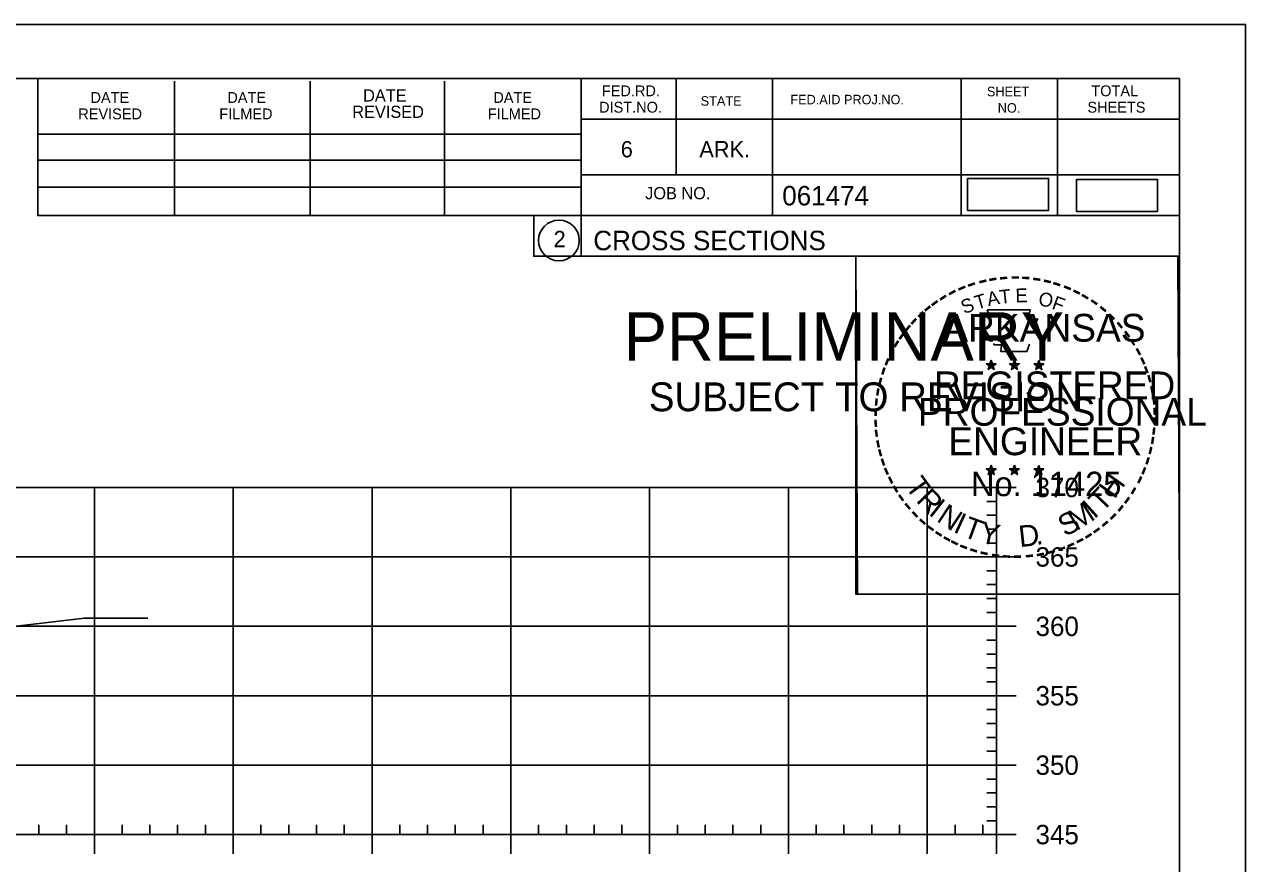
# Model space of a CAD drawing. Extents: x 1359801 to 1362404, y 372415 to 374228.
# Drawn here: x 1360662.5 to 1360750.5, y 372887.5 to 372947.9 of the extents above; entities that cross this region are included whole.
import ezdxf

# ---------------------------------------------------------------- set-up
doc = ezdxf.new("R2010")
doc.units = 0
for name, color, linetype in [('S_DRG_PT_SYM', 7, 'Continuous'), ('S_MAILBOX', 7, 'Continuous'), ('S_PRIMARY_CTL', 7, 'Continuous'), ('S_PRIMARY_CTL_ANNOT', 7, 'Continuous'), ('S_SHOULDER', 7, 'Continuous'), ('S_TELEPHONE_UTILITIES', 7, 'Continuous'), ('S_UNDERGROUND_CABLE', 7, 'Continuous'), ('S_UTL_PT_SYM', 7, 'Continuous'), ('S_WATER_UTILITIES', 7, 'Continuous')]:
    doc.layers.add(name, color=color, linetype=linetype)

msp = doc.modelspace()

# ---------------------------------------------------------------- linework, layer by layer
at = {"layer": 'S_DRG_PT_SYM'}
msp.add_lwpolyline([(1360599.416, 372905.053), (1360600.691, 372905.099), (1360603.362, 372905.194), (1360607.054, 372905.223), (1360613.401, 372905.284), (1360619.565, 372905.31), (1360624.2, 372905.324), (1360626.044, 372905.286), (1360627.411, 372905.259), (1360630.334, 372905.038), (1360630.904, 372904.997), (1360632.514, 372904.469), (1360640.462, 372901.787), (1360648.607, 372903.013), (1360650.494, 372903.278), (1360652.465, 372903.492), (1360666.823, 372905.161), (1360671.083, 372905.178), (1360671.385, 372905.182)], dxfattribs=at)
at = {"layer": 'S_MAILBOX'}
for p, q in [((1360442.53, 372914.584), (1360732.53, 372914.584)), ((1360667.53, 372889.584), (1360667.53, 372914.584)), ((1360677.53, 372889.584), (1360677.53, 372914.584)), ((1360687.53, 372889.584), (1360687.53, 372914.584)), ((1360697.53, 372889.584), (1360697.53, 372914.584)), ((1360707.53, 372889.584), (1360707.53, 372914.584)), ((1360717.53, 372889.584), (1360717.53, 372914.584)), ((1360727.53, 372889.584), (1360727.53, 372914.584)), ((1360732.53, 372889.584), (1360732.53, 372914.584)), ((1360442.53, 372909.584), (1360732.53, 372909.584)), ((1360442.53, 372904.584), (1360732.53, 372904.584)), ((1360442.53, 372899.584), (1360732.53, 372899.584)), ((1360442.53, 372894.584), (1360732.53, 372894.584)), ((1360442.53, 372889.584), (1360732.53, 372889.584))]:
    msp.add_line(p, q, dxfattribs=at)
at = {"layer": 'S_SHOULDER'}
for p, q in [((1360417.129, 372947.938), (1360750.463, 372947.938)), ((1360721.745, 372908.788), (1360721.745, 372908.788))]:
    msp.add_line(p, q, dxfattribs=at)
for points in [[(1360417.123, 372947.938), (1360750.463, 372947.938), (1360750.463, 372734.601), (1360417.123, 372734.601)], [(1360663.45, 372944.044), (1360663.45, 372934.164), (1360699.182, 372934.164), (1360699.182, 372931.244), (1360722.382, 372931.244), (1360722.382, 372906.911), (1360745.71, 372906.911), (1360745.71, 372738.584), (1360429.53, 372738.584), (1360429.53, 372944.044)], [(1360722.382, 372931.244), (1360745.59, 372931.244), (1360745.71, 372906.911), (1360722.502, 372906.911)]]:
    msp.add_lwpolyline(points, close=True, dxfattribs=at)
at = {"layer": 'S_TELEPHONE_UTILITIES'}
for p, q in [((1360731.795, 372923.499), (1360732.144, 372923.388)), ((1360731.795, 372923.499), (1360732.048, 372923.454)), ((1360731.795, 372923.499), (1360732.032, 372923.377)), ((1360732.144, 372923.753), (1360732.103, 372923.501)), ((1360732.144, 372923.388), (1360732.144, 372923.753)), ((1360732.144, 372923.753), (1360732.193, 372923.503)), ((1360732.491, 372923.499), (1360732.144, 372923.388)), ((1360732.491, 372923.499), (1360732.205, 372923.45)), ((1360732.491, 372923.499), (1360732.287, 372923.397)), ((1360733.465, 372923.499), (1360733.814, 372923.388)), ((1360733.465, 372923.499), (1360733.718, 372923.454)), ((1360733.465, 372923.499), (1360733.702, 372923.377)), ((1360733.814, 372923.753), (1360733.773, 372923.501)), ((1360733.814, 372923.388), (1360733.814, 372923.753)), ((1360733.814, 372923.753), (1360733.863, 372923.503)), ((1360734.161, 372923.499), (1360733.814, 372923.388)), ((1360734.161, 372923.499), (1360733.875, 372923.45)), ((1360734.161, 372923.499), (1360733.957, 372923.397)), ((1360735.229, 372923.487), (1360735.578, 372923.376)), ((1360735.229, 372923.487), (1360735.482, 372923.442)), ((1360735.229, 372923.487), (1360735.466, 372923.365)), ((1360735.578, 372923.741), (1360735.537, 372923.489)), ((1360735.578, 372923.376), (1360735.578, 372923.741)), ((1360735.578, 372923.741), (1360735.627, 372923.491)), ((1360735.925, 372923.487), (1360735.578, 372923.376)), ((1360735.925, 372923.487), (1360735.639, 372923.438)), ((1360735.925, 372923.487), (1360735.721, 372923.385)), ((1360731.928, 372923.091), (1360732.144, 372923.388)), ((1360731.928, 372923.091), (1360732.054, 372923.335)), ((1360731.928, 372923.091), (1360732.142, 372923.308)), ((1360732.357, 372923.091), (1360732.142, 372923.305)), ((1360732.357, 372923.091), (1360732.144, 372923.388)), ((1360732.357, 372923.091), (1360732.22, 372923.382)), ((1360733.598, 372923.091), (1360733.814, 372923.388)), ((1360733.598, 372923.091), (1360733.724, 372923.335)), ((1360733.598, 372923.091), (1360733.812, 372923.308)), ((1360734.027, 372923.091), (1360733.812, 372923.305)), ((1360734.027, 372923.091), (1360733.814, 372923.388)), ((1360734.027, 372923.091), (1360733.89, 372923.382)), ((1360735.362, 372923.079), (1360735.578, 372923.376)), ((1360735.362, 372923.079), (1360735.488, 372923.323)), ((1360735.362, 372923.079), (1360735.576, 372923.296)), ((1360735.791, 372923.079), (1360735.576, 372923.293)), ((1360735.791, 372923.079), (1360735.578, 372923.376)), ((1360735.791, 372923.079), (1360735.654, 372923.37)), ((1360731.791, 372915.926), (1360732.14, 372915.815)), ((1360731.791, 372915.926), (1360732.044, 372915.881)), ((1360731.791, 372915.926), (1360732.028, 372915.804)), ((1360731.924, 372915.518), (1360732.14, 372915.815)), ((1360731.924, 372915.518), (1360732.05, 372915.762)), ((1360731.924, 372915.518), (1360732.138, 372915.735)), ((1360732.14, 372916.18), (1360732.099, 372915.928)), ((1360732.353, 372915.518), (1360732.138, 372915.732)), ((1360732.14, 372915.815), (1360732.14, 372916.18)), ((1360732.14, 372916.18), (1360732.189, 372915.93)), ((1360732.487, 372915.926), (1360732.14, 372915.815)), ((1360732.353, 372915.518), (1360732.14, 372915.815)), ((1360732.487, 372915.926), (1360732.201, 372915.877)), ((1360732.353, 372915.518), (1360732.216, 372915.809)), ((1360732.487, 372915.926), (1360732.283, 372915.824)), ((1360733.46, 372915.926), (1360733.809, 372915.815)), ((1360733.46, 372915.926), (1360733.713, 372915.881)), ((1360733.46, 372915.926), (1360733.697, 372915.804)), ((1360733.593, 372915.518), (1360733.809, 372915.815)), ((1360733.593, 372915.518), (1360733.719, 372915.762)), ((1360733.593, 372915.518), (1360733.807, 372915.735)), ((1360733.809, 372916.18), (1360733.768, 372915.928)), ((1360734.022, 372915.518), (1360733.807, 372915.732)), ((1360733.809, 372915.815), (1360733.809, 372916.18)), ((1360733.809, 372916.18), (1360733.858, 372915.93)), ((1360734.156, 372915.926), (1360733.809, 372915.815)), ((1360734.022, 372915.518), (1360733.809, 372915.815)), ((1360734.156, 372915.926), (1360733.87, 372915.877)), ((1360734.022, 372915.518), (1360733.885, 372915.809)), ((1360734.156, 372915.926), (1360733.952, 372915.824)), ((1360735.227, 372915.916), (1360735.576, 372915.805)), ((1360735.227, 372915.916), (1360735.48, 372915.871)), ((1360735.227, 372915.916), (1360735.464, 372915.794)), ((1360735.36, 372915.508), (1360735.576, 372915.805)), ((1360735.36, 372915.508), (1360735.486, 372915.752)), ((1360735.36, 372915.508), (1360735.574, 372915.725)), ((1360735.576, 372916.17), (1360735.535, 372915.918)), ((1360735.789, 372915.508), (1360735.574, 372915.722)), ((1360735.576, 372915.805), (1360735.576, 372916.17)), ((1360735.576, 372916.17), (1360735.625, 372915.92)), ((1360735.923, 372915.916), (1360735.576, 372915.805)), ((1360735.789, 372915.508), (1360735.576, 372915.805)), ((1360735.923, 372915.916), (1360735.637, 372915.867)), ((1360735.789, 372915.508), (1360735.652, 372915.799)), ((1360735.923, 372915.916), (1360735.719, 372915.814))]:
    msp.add_line(p, q, dxfattribs=at)
for points in [[(1360731.836, 372927.377), (1360732.105, 372926.55)], [(1360735.347, 372926.455), (1360735.489, 372926.739), (1360734.804, 372926.715), (1360734.952, 372927.377), (1360731.836, 372927.377)], [(1360732.328, 372924.954), (1360732.328, 372924.867), (1360732.891, 372924.848), (1360732.837, 372924.375), (1360734.707, 372924.375), (1360734.908, 372924.911)], [(1360732.144, 372923.753), (1360732.357, 372923.091), (1360731.795, 372923.499), (1360732.491, 372923.499), (1360731.928, 372923.091), (1360732.144, 372923.753)], [(1360733.814, 372923.753), (1360734.027, 372923.091), (1360733.465, 372923.499), (1360734.161, 372923.499), (1360733.598, 372923.091), (1360733.814, 372923.753)], [(1360735.578, 372923.741), (1360735.791, 372923.079), (1360735.229, 372923.487), (1360735.925, 372923.487), (1360735.362, 372923.079), (1360735.578, 372923.741)], [(1360732.14, 372916.18), (1360732.353, 372915.518), (1360731.791, 372915.926), (1360732.487, 372915.926), (1360731.924, 372915.518), (1360732.14, 372916.18)], [(1360733.809, 372916.18), (1360734.022, 372915.518), (1360733.46, 372915.926), (1360734.156, 372915.926), (1360733.593, 372915.518), (1360733.809, 372916.18)], [(1360735.576, 372916.17), (1360735.789, 372915.508), (1360735.227, 372915.916), (1360735.923, 372915.916), (1360735.36, 372915.508), (1360735.576, 372916.17)]]:
    msp.add_lwpolyline(points, dxfattribs=at)
for centre, radius in [((1360732.143, 372923.387), 0.172), ((1360732.143, 372923.387), 0.145), ((1360732.143, 372923.387), 0.116), ((1360732.143, 372923.387), 0.0991), ((1360732.143, 372923.387), 0.0747), ((1360732.143, 372923.387), 0.0495), ((1360732.143, 372923.387), 0.0296), ((1360733.813, 372923.387), 0.172), ((1360733.813, 372923.387), 0.145), ((1360733.813, 372923.387), 0.116), ((1360733.813, 372923.387), 0.0991), ((1360733.813, 372923.387), 0.0747), ((1360733.813, 372923.387), 0.0495), ((1360733.813, 372923.387), 0.0296), ((1360735.577, 372923.375), 0.172), ((1360735.577, 372923.375), 0.145), ((1360735.577, 372923.375), 0.116), ((1360735.577, 372923.375), 0.0991), ((1360735.577, 372923.375), 0.0747), ((1360735.577, 372923.375), 0.0495), ((1360735.577, 372923.375), 0.0296), ((1360732.139, 372915.814), 0.172), ((1360732.139, 372915.814), 0.145), ((1360732.139, 372915.814), 0.116), ((1360732.139, 372915.814), 0.0991), ((1360732.139, 372915.814), 0.0747), ((1360732.139, 372915.814), 0.0495), ((1360732.139, 372915.814), 0.0296), ((1360733.808, 372915.814), 0.172), ((1360733.808, 372915.814), 0.145), ((1360733.808, 372915.814), 0.116), ((1360733.808, 372915.814), 0.0991), ((1360733.808, 372915.814), 0.0747), ((1360733.808, 372915.814), 0.0495), ((1360733.808, 372915.814), 0.0296), ((1360735.575, 372915.804), 0.172), ((1360735.575, 372915.804), 0.145), ((1360735.575, 372915.804), 0.116), ((1360735.575, 372915.804), 0.0991), ((1360735.575, 372915.804), 0.0747), ((1360735.575, 372915.804), 0.0495), ((1360735.575, 372915.804), 0.0296)]:
    msp.add_circle(centre, radius, dxfattribs=at)
at = {"layer": 'S_UNDERGROUND_CABLE'}
for points in [[(1360730.441, 372934.539), (1360736.275, 372934.539), (1360736.275, 372936.85), (1360730.441, 372936.85)], [(1360738.289, 372934.468), (1360744.122, 372934.468), (1360744.122, 372936.778), (1360738.289, 372936.778)]]:
    msp.add_lwpolyline(points, close=True, dxfattribs=at)
at = {"layer": 'S_UTL_PT_SYM'}
for p, q in [((1360429.53, 372944.044), (1360745.71, 372944.044)), ((1360663.45, 372934.164), (1360663.45, 372944.044)), ((1360673.31, 372934.164), (1360673.31, 372943.844)), ((1360683.07, 372934.164), (1360683.07, 372943.844)), ((1360692.75, 372934.164), (1360692.75, 372943.844)), ((1360702.61, 372944.044), (1360702.61, 372931.244)), ((1360709.45, 372944.044), (1360709.45, 372937.104)), ((1360716.39, 372944.044), (1360716.39, 372934.164)), ((1360729.97, 372944.044), (1360729.97, 372934.164)), ((1360736.91, 372944.044), (1360736.91, 372934.164)), ((1360745.71, 372738.584), (1360745.71, 372944.044)), ((1360745.71, 372941.104), (1360702.61, 372941.104)), ((1360745.71, 372941.124), (1360745.71, 372941.124)), ((1360663.45, 372940.024), (1360702.61, 372940.024)), ((1360663.45, 372938.164), (1360702.61, 372938.164)), ((1360745.71, 372937.104), (1360702.61, 372937.104)), ((1360705.57, 372937.104), (1360745.71, 372937.104)), ((1360663.45, 372934.164), (1360663.45, 372936.224)), ((1360663.45, 372936.224), (1360702.61, 372936.224)), ((1360745.71, 372934.164), (1360663.45, 372934.164)), ((1360702.61, 372931.244), (1360745.71, 372931.244))]:
    msp.add_line(p, q, dxfattribs=at)
msp.add_circle((1360700.997, 372932.379), 1.467, dxfattribs=at)
at = {"layer": 'S_WATER_UTILITIES'}
for p, q in [((1360732.53, 372889.584), (1360732.53, 372914.584)), ((1360733.93, 372914.584), (1360732.53, 372914.584)), ((1360732.53, 372913.584), (1360731.83, 372913.584)), ((1360732.53, 372912.584), (1360731.83, 372912.584)), ((1360732.53, 372911.584), (1360731.83, 372911.584)), ((1360732.53, 372910.584), (1360731.83, 372910.584)), ((1360733.93, 372909.584), (1360732.53, 372909.584)), ((1360732.53, 372908.584), (1360731.83, 372908.584)), ((1360732.53, 372907.584), (1360731.83, 372907.584)), ((1360732.53, 372906.584), (1360731.83, 372906.584)), ((1360732.53, 372905.584), (1360731.83, 372905.584)), ((1360733.93, 372904.584), (1360732.53, 372904.584)), ((1360732.53, 372903.584), (1360731.83, 372903.584)), ((1360732.53, 372902.584), (1360731.83, 372902.584)), ((1360732.53, 372901.584), (1360731.83, 372901.584)), ((1360732.53, 372900.584), (1360731.83, 372900.584)), ((1360733.93, 372899.584), (1360732.53, 372899.584)), ((1360732.53, 372898.584), (1360731.83, 372898.584)), ((1360732.53, 372897.584), (1360731.83, 372897.584)), ((1360732.53, 372896.584), (1360731.83, 372896.584)), ((1360732.53, 372895.584), (1360731.83, 372895.584)), ((1360733.93, 372894.584), (1360732.53, 372894.584)), ((1360732.53, 372893.584), (1360731.83, 372893.584)), ((1360732.53, 372892.584), (1360731.83, 372892.584)), ((1360732.53, 372891.584), (1360731.83, 372891.584)), ((1360663.53, 372889.584), (1360663.53, 372890.284)), ((1360665.53, 372889.584), (1360665.53, 372890.284)), ((1360669.53, 372889.584), (1360669.53, 372890.284)), ((1360671.53, 372889.584), (1360671.53, 372890.284)), ((1360673.53, 372889.584), (1360673.53, 372890.284)), ((1360675.53, 372889.584), (1360675.53, 372890.284)), ((1360679.53, 372889.584), (1360679.53, 372890.284)), ((1360681.53, 372889.584), (1360681.53, 372890.284)), ((1360683.53, 372889.584), (1360683.53, 372890.284)), ((1360685.53, 372889.584), (1360685.53, 372890.284)), ((1360689.53, 372889.584), (1360689.53, 372890.284)), ((1360691.53, 372889.584), (1360691.53, 372890.284)), ((1360693.53, 372889.584), (1360693.53, 372890.284)), ((1360695.53, 372889.584), (1360695.53, 372890.284)), ((1360699.53, 372889.584), (1360699.53, 372890.284)), ((1360701.53, 372889.584), (1360701.53, 372890.284)), ((1360703.53, 372889.584), (1360703.53, 372890.284)), ((1360705.53, 372889.584), (1360705.53, 372890.284)), ((1360709.53, 372889.584), (1360709.53, 372890.284)), ((1360711.53, 372889.584), (1360711.53, 372890.284)), ((1360713.53, 372889.584), (1360713.53, 372890.284)), ((1360715.53, 372889.584), (1360715.53, 372890.284)), ((1360719.53, 372889.584), (1360719.53, 372890.284)), ((1360721.53, 372889.584), (1360721.53, 372890.284)), ((1360723.53, 372889.584), (1360723.53, 372890.284)), ((1360725.53, 372889.584), (1360725.53, 372890.284)), ((1360729.53, 372889.584), (1360729.53, 372890.284)), ((1360731.53, 372889.584), (1360731.53, 372890.284)), ((1360732.53, 372890.584), (1360731.83, 372890.584)), ((1360442.53, 372889.584), (1360732.53, 372889.584)), ((1360667.53, 372888.184), (1360667.53, 372889.584)), ((1360677.53, 372888.184), (1360677.53, 372889.584)), ((1360687.53, 372888.184), (1360687.53, 372889.584)), ((1360697.53, 372888.184), (1360697.53, 372889.584)), ((1360707.53, 372888.184), (1360707.53, 372889.584)), ((1360717.53, 372888.184), (1360717.53, 372889.584)), ((1360727.53, 372888.184), (1360727.53, 372889.584)), ((1360732.53, 372888.184), (1360732.53, 372889.584)), ((1360733.93, 372889.584), (1360732.53, 372889.584))]:
    msp.add_line(p, q, dxfattribs=at)

# ---------------------------------------------------------------- texts
at = {"layer": 'S_PRIMARY_CTL'}
for s, p in [('370', (1360735.33, 372913.884)), ('365', (1360735.33, 372908.884)), ('360', (1360735.33, 372903.884)), ('355', (1360735.33, 372898.884)), ('350', (1360735.33, 372893.884)), ('345', (1360735.33, 372888.884))]:
    msp.add_text(s, height=1.4, dxfattribs=at).set_placement(p)
at = {"layer": 'S_PRIMARY_CTL_ANNOT'}
for s, height, p in [('PRELIMINARY', 3.5, (1360705.661, 372923.707)), ('DWB', 0.01, (1360706.408, 372925.556)), ('SUBJECT TO REVISION', 2.07511, (1360707.47, 372920.078))]:
    msp.add_text(s, height=height, rotation=360, dxfattribs=at).set_placement(p)
at = {"layer": 'S_TELEPHONE_UTILITIES'}
for s, height, rotation, p in [('-', 1.6, 13.63015, (1360731.334, 372928.745)), ('-', 1.6, 10.21935, (1360732.012, 372928.907)), ('-', 1.6, 5.89682, (1360732.741, 372929.017)), ('-', 1.6, 0.18623, (1360733.513, 372929.089)), ('-', 1.6, 357.74304, (1360734.236, 372929.076)), ('-', 1.6, 352.16172, (1360734.98, 372929.02)), ('-', 1.6, 347.20489, (1360735.699, 372928.906)), ('-', 1.6, 28.79182, (1360729.317, 372927.918)), ('-', 1.6, 24.30721, (1360729.95, 372928.235)), ('-', 1.6, 19.17608, (1360730.584, 372928.504)), ('A', 1, 11.21318, (1360731.931, 372927.637)), ('T', 1, 6.02276, (1360732.78, 372927.803)), ('E', 1, 0.83234, (1360733.885, 372927.913)), ('-', 1.6, 342.3362, (1360736.334, 372928.751)), ('-', 1.6, 337.85509, (1360737.069, 372928.528)), ('-', 1.6, 334.12109, (1360737.7, 372928.257)), ('-', 1.6, 36.23174, (1360728.142, 372927.153)), ('-', 1.6, 34.06357, (1360728.72, 372927.548)), ('S', 1, 21.59401, (1360730.191, 372927.055)), ('T', 1, 16.4036, (1360731.105, 372927.386)), ('O', 1, 350.4515, (1360735.489, 372927.703)), ('F', 1, 340.07066, (1360736.443, 372927.475)), ('-', 1.6, 329.64089, (1360738.279, 372927.974)), ('-', 1.6, 325.86266, (1360738.922, 372927.613)), ('-', 1.6, 42.96224, (1360727.233, 372926.358)), ('-', 1.6, 38.95066, (1360727.666, 372926.775)), ('ARKANSAS', 2, 360, (1360728.689, 372925.089)), ('-', 1.6, 320.52971, (1360739.532, 372927.187)), ('-', 1.6, 315.57859, (1360740.131, 372926.699)), ('-', 1.6, 50.61417, (1360726.382, 372925.394)), ('-', 1.6, 48.42305, (1360726.785, 372925.88)), ('-', 1.6, 309.87973, (1360740.7, 372926.149)), ('-', 1.6, 58.07063, (1360725.644, 372924.3)), ('-', 1.6, 54.23247, (1360725.969, 372924.827)), ('-', 1.6, 306.65218, (1360741.225, 372925.547)), ('-', 1.4, 303.67529, (1360741.711, 372924.979)), ('-', 1.6, 62.87135, (1360725.331, 372923.686)), ('-', 1.6, 299.66835, (1360742.03, 372924.372)), ('-', 1.6, 67.77427, (1360725.072, 372923.075)), ('-', 1.6, 294.66279, (1360742.354, 372923.76)), ('-', 1.6, 72.39447, (1360724.853, 372922.445)), ('REGISTERED', 2, 360, (1360728.011, 372920.94)), ('DWB', 0.01, 360, (1360732.131, 372923.383)), ('DWB', 0.01, 360, (1360733.801, 372923.383)), ('DWB', 0.01, 360, (1360735.565, 372923.372)), ('-', 1.6, 290.57283, (1360742.611, 372923.183)), ('-', 1.6, 285.12326, (1360742.845, 372922.603)), ('-', 1.6, 81.20126, (1360724.524, 372921.018)), ('-', 1.6, 75.46096, (1360724.656, 372921.731)), ('-', 1.6, 280.54934, (1360743.045, 372921.861)), ('-', 1.6, 85.18634, (1360724.448, 372920.327)), ('PROFESSIONAL', 2, 360, (1360726.863, 372919.036)), ('-', 1.6, 276.59616, (1360743.207, 372921.093)), ('-', 1.6, 89.06224, (1360724.423, 372919.626)), ('-', 1.6, 274.33011, (1360743.267, 372920.371)), ('-', 1.6, 94.19588, (1360724.458, 372918.901)), ('-', 1.6, 269.94067, (1360743.301, 372919.739)), ('-', 1.6, 98.94793, (1360724.53, 372918.234)), ('ENGINEER', 2, 360, (1360729.05, 372916.911)), ('-', 1.6, 260.99529, (1360743.211, 372918.419)), ('-', 1.6, 263.5172, (1360743.282, 372919.073)), ('-', 1.6, 101.71495, (1360724.665, 372917.501)), ('-', 1.6, 105.45785, (1360724.827, 372916.906)), ('-', 1.6, 255.7626, (1360743.101, 372917.741)), ('-', 1.6, 109.08742, (1360725.042, 372916.275)), ('-', 1.6, 252.86809, (1360742.92, 372917.021)), ('-', 1.6, 114.06432, (1360725.296, 372915.679)), ('T', 1.54, 306.04056, (1360725.9, 372914.653)), ('No. 11425', 1.757, 360, (1360730.678, 372913.96)), ('DWB', 0.01, 360, (1360732.127, 372915.81)), ('DWB', 0.01, 360, (1360733.796, 372915.81)), ('DWB', 0.01, 360, (1360735.563, 372915.8)), ('H', 1.54, 54.60883, (1360741.02, 372913.688)), ('-', 1.6, 247.88866, (1360742.697, 372916.348)), ('-', 1.6, 115.72885, (1360725.601, 372915.061)), ('-', 1.6, 120.44712, (1360725.958, 372914.475)), ('T', 1.54, 46.64442, (1360740.13, 372912.746)), ('-', 1.6, 239.07125, (1360742.041, 372914.967)), ('-', 1.6, 244.61971, (1360742.435, 372915.719)), ('-', 1.6, 125.89344, (1360726.361, 372913.914)), ('R', 1.54, 314.00497, (1360726.662, 372913.605)), ('I', 1.54, 321.96938, (1360727.563, 372912.673)), ('-', 1.6, 233.84524, (1360741.639, 372914.314)), ('-', 1.6, 130.71812, (1360726.823, 372913.362)), ('-', 1.6, 134.22381, (1360727.34, 372912.817)), ('N', 1.54, 326.50021, (1360728.13, 372912.202)), ('M', 1.54, 32.65632, (1360738.285, 372911.421)), ('I', 1.54, 42.11359, (1360739.569, 372912.268)), ('-', 1.6, 231.25377, (1360741.209, 372913.748)), ('-', 1.6, 138.93382, (1360727.865, 372912.353)), ('I', 1.54, 335.36034, (1360729.338, 372911.416)), ('T', 1.54, 339.89117, (1360729.999, 372911.088)), ('Y', 1.54, 347.85558, (1360731.216, 372910.643)), ('S', 1.54, 26.9312, (1360737.446, 372911.015)), ('-', 1.6, 221.08509, (1360740.208, 372912.675)), ('-', 1.6, 225.76533, (1360740.73, 372913.184)), ('-', 1.6, 144.64634, (1360728.421, 372911.947)), ('-', 1.6, 148.08978, (1360728.982, 372911.576)), ('D', 1.54, 6.39691, (1360734.201, 372910.284)), ('-', 1.6, 212.24909, (1360739.125, 372911.816)), ('-', 1.6, 215.73633, (1360739.659, 372912.203)), ('-', 1.6, 151.57039, (1360729.561, 372911.251)), ('-', 1.6, 154.60019, (1360730.083, 372911.004)), ('-', 1.6, 158.56121, (1360730.707, 372910.75)), ('-', 1.6, 162.79826, (1360731.394, 372910.537)), ('.', 1.54, 13.76417, (1360735.393, 372910.412)), ('-', 1.6, 200.71842, (1360737.324, 372910.878)), ('-', 1.6, 204.25161, (1360737.943, 372911.151)), ('-', 1.6, 207.35684, (1360738.567, 372911.47)), ('-', 1.6, 167.55551, (1360732.109, 372910.373)), ('-', 1.6, 173.11546, (1360732.881, 372910.263)), ('-', 1.6, 176.51827, (1360733.629, 372910.21)), ('-', 1.6, 181.59176, (1360734.373, 372910.229)), ('-', 1.6, 185.81666, (1360735.182, 372910.305)), ('-', 1.6, 191.28576, (1360735.918, 372910.437)), ('-', 1.6, 195.47429, (1360736.647, 372910.636))]:
    msp.add_text(s, height=height, rotation=rotation, dxfattribs=at).set_placement(p)
at = {"layer": 'S_UTL_PT_SYM'}
for s, height, p in [('DATE', 0.7819, (1360667.25, 372942.284)), ('DATE', 0.7819, (1360677.11, 372942.284)), ('DATE', 0.8792, (1360686.89, 372942.384)), ('DATE', 0.7819, (1360696.27, 372942.284)), ('FED.RD.', 0.7819, (1360704.09, 372942.764)), ('STATE', 0.684, (1360711.21, 372942.084)), ('FED.AID PROJ.NO.', 0.684, (1360717.67, 372942.184)), ('SHEET', 0.684, (1360731.83, 372942.764)), ('TOTAL', 0.7819, (1360739.35, 372942.764)), ('REVISED', 0.7819, (1360666.37, 372941.104)), ('FILMED', 0.7819, (1360676.53, 372941.104)), ('REVISED', 0.8792, (1360686.11, 372941.204)), ('FILMED', 0.7819, (1360695.87, 372941.104)), ('DIST.NO.', 0.7819, (1360703.89, 372941.584)), ('NO.', 0.684, (1360732.61, 372941.584)), ('SHEETS', 0.7819, (1360739.07, 372941.584)), ('6', 1.172, (1360705.45, 372938.364)), ('ARK.', 1.1723, (1360711.11, 372938.364)), ('JOB NO.', 0.8792, (1360707.21, 372935.344)), ('061474', 1.4, (1360717.086, 372934.903)), ('2', 1.172, (1360700.614, 372931.893)), ('CROSS SECTIONS', 1.4, (1360703.474, 372931.674))]:
    msp.add_text(s, height=height, rotation=360, dxfattribs=at).set_placement(p)

doc.saveas('drawing.dxf')
